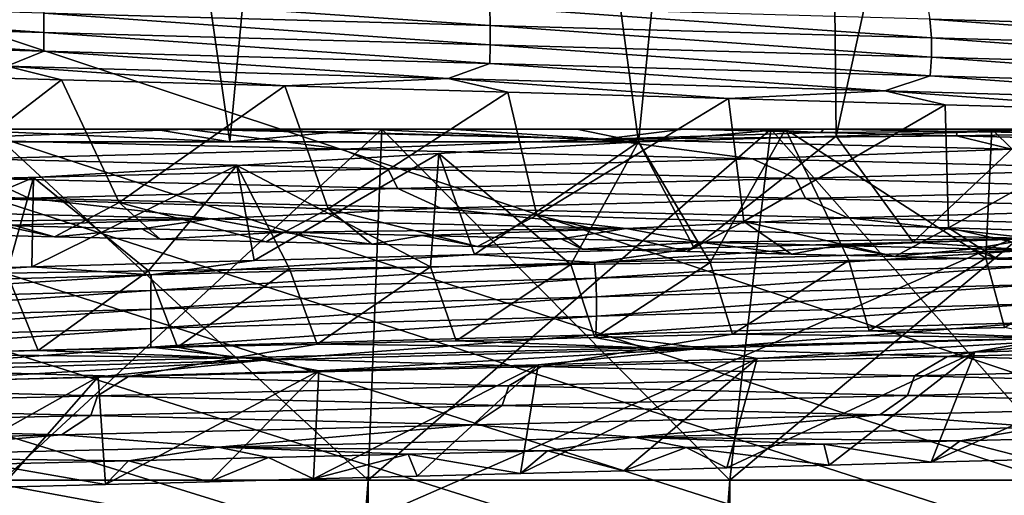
# Model space of a CAD drawing. Header units: metres. Extents: x -206 to 75, y -104 to 104.
# Tile 806 of 1056: x -0.65 to 3.23, y -53.45 to -51.57. Entities that reach past the tile are written whole.
import ezdxf

# ---------------------------------------------------------------- set-up
doc = ezdxf.new("R2010")
doc.units = ezdxf.units.M
doc.layers.add('solid_01_1-CONSUMER_THERM_B_125288', color=7, linetype='CONTINUOUS')

msp = doc.modelspace()

# ---------------------------------------------------------------- linework, layer by layer
at = {"layer": 'solid_01_1-CONSUMER_THERM_B_125288'}
for points in [[(-27.776106, 66.214066), (28.050987, 67.836098), (-27.757145, -66.232315)], [(28.050987, 67.836098), (-27.757065, -66.785934), (-27.757145, -66.232315)], [(28.050987, 67.836098), (27.851068, 67.319839), (-27.757065, -66.785934)], [(27.851068, 67.319839), (27.74942, 66.775635), (-27.757065, -66.785934)], [(27.74942, 66.775635), (-28.058632, -67.846397), (-27.858715, -67.330139)], [(27.74942, 66.775635), (27.749498, 66.222015), (-28.058632, -67.846397)], [(27.74942, 66.775635), (-27.858715, -67.330139), (-27.757065, -66.785934)], [(27.749498, 66.222015), (27.768459, -66.224365), (-28.058632, -67.846397)], [(-0.834198, -45.000011, 36.721558), (0.175142, -52.049999, 36.748749), (-1.439486, -52.050003, 36.665131)], [(-0.834198, -45.000011, 36.721558), (0.837775, -45.000011, 36.721313), (0.175142, -52.049999, 36.748749)], [(0.837775, -45.000011, 36.721313), (1.786719, -52.049999, 36.618996), (0.175142, -52.049999, 36.748749)], [(0.837775, -45.000011, 36.721313), (2.494134, -45.000011, 36.493401), (1.786719, -52.049999, 36.618996)], [(2.494134, -45.000011, 36.493401), (2.567095, -52.026882, 36.478001), (1.786719, -52.049999, 36.618996)], [(2.494134, -45.000011, 36.493401), (4.104011, -45.000011, 36.042076), (2.567095, -52.026882, 36.478001)], [(4.104011, -45.000011, 36.042076), (3.338489, -52.003624, 36.286301), (2.567095, -52.026882, 36.478001)], [(-18.213459, -45.817539, 1.5), (-19.476553, -45.904934, 1.5), (69.506912, -74.995201, 1.5)], [(35.395393, -57.260349, 1.5), (18.218929, -45.812325, 1.5), (-18.213459, -45.817539, 1.5)], [(37.092922, -58.218811, 1.5), (-18.213459, -45.817539, 1.5), (69.506912, -74.995201, 1.5)], [(37.092922, -58.218811, 1.5), (35.395393, -57.260349, 1.5), (-18.213459, -45.817539, 1.5)], [(-19.476553, -45.904934, 1.5), (-20.110367, -46.015713, 1.5), (69.506912, -74.995201, 1.5)], [(-20.110367, -46.015713, 1.5), (-20.738798, -46.171688, 1.5), (69.506912, -74.995201, 1.5)], [(-20.738798, -46.171688, 1.5), (-21.356617, -46.372227, 1.5), (69.506912, -74.995201, 1.5)], [(-21.356617, -46.372227, 1.5), (-21.958729, -46.615906, 1.5), (69.506912, -74.995201, 1.5)], [(-38.864662, -46.52047, 75.400002), (-54.590946, -63.612965, 75.400002), (54.609055, -63.597332, 75.400002)], [(-37.59338, -46.610531, 75.400002), (-38.864662, -46.52047, 75.400002), (54.609055, -63.597332, 75.400002)], [(37.606621, -46.599766, 75.400002), (-37.59338, -46.610531, 75.400002), (54.609055, -63.597332, 75.400002)], [(-21.958729, -46.615906, 1.5), (-22.540312, -46.900536, 1.5), (69.506912, -74.995201, 1.5)], [(-22.540312, -46.900536, 1.5), (-23.096958, -47.223244, 1.5), (69.506912, -74.995201, 1.5)], [(-23.096958, -47.223244, 1.5), (-24.120508, -47.968487, 1.5), (69.506912, -74.995201, 1.5)], [(-24.120508, -47.968487, 1.5), (-33.833458, -56.120991, 1.5), (69.506912, -74.995201, 1.5)], [(-11.99159, -59.106865, 72.400002), (-11.993093, -48.606865, 72.400002), (12.006907, -48.603428, 72.400002)], [(-11.99159, -59.106865, 72.400002), (12.006907, -48.603428, 72.400002), (12.00841, -59.103428, 72.400002)], [(-6.984468, -50.99984, 9.001026), (6.979857, -50.999832, 8.998974), (6.979864, -65, 8.998974)], [(-6.984461, -65, 9.001026), (-6.984468, -50.99984, 9.001026), (6.979864, -65, 8.998974)], [(-6.979903, -65, 40.001026), (6.984415, -50.999832, 39.998974), (-6.97991, -50.99984, 40.001026)], [(-6.979903, -65, 40.001026), (6.984422, -65, 39.998974), (6.984415, -50.999832, 39.998974)], [(-2.310733, -51.491997, 11.459013), (-2.311033, -51.568584, 11.457311), (-0.559324, -51.617302, 11.267905)], [(-0.559252, -51.540718, 11.269632), (-2.310733, -51.491997, 11.459013), (-0.559324, -51.617302, 11.267905)], [(-0.55816, -51.46801, 11.295506), (-0.559252, -51.540718, 11.269632), (1.202155, -51.589436, 11.311519)], [(1.199803, -51.516731, 11.33731), (-0.55816, -51.46801, 11.295506), (1.202155, -51.589436, 11.311519)], [(1.199803, -51.516731, 11.33731), (1.202155, -51.589436, 11.311519), (2.941859, -51.638153, 11.585222)], [(2.936105, -51.565449, 11.610477), (1.199803, -51.516731, 11.33731), (2.941859, -51.638153, 11.585222)], [(2.925822, -51.503201, 11.655618), (2.936105, -51.565449, 11.610477), (4.619439, -51.61417, 12.114591)], [(4.603261, -51.551922, 12.157966), (2.925822, -51.503201, 11.655618), (4.619439, -51.61417, 12.114591)], [(-2.311033, -51.568584, 11.457311), (-2.307092, -51.642391, 11.479548), (-0.55837, -51.691109, 11.290466)], [(-0.559324, -51.617302, 11.267905), (-2.311033, -51.568584, 11.457311), (-0.55837, -51.691109, 11.290466)], [(-0.559252, -51.540718, 11.269632), (-0.559324, -51.617302, 11.267905), (1.202313, -51.666023, 11.309797)], [(1.202155, -51.589436, 11.311519), (-0.559252, -51.540718, 11.269632), (1.202313, -51.666023, 11.309797)], [(2.936105, -51.565449, 11.610477), (2.941859, -51.638153, 11.585222), (4.628491, -51.686874, 12.090322)], [(4.619439, -51.61417, 12.114591), (2.936105, -51.565449, 11.610477), (4.628491, -51.686874, 12.090322)], [(1.202155, -51.589436, 11.311519), (1.202313, -51.666023, 11.309797), (2.942244, -51.714741, 11.583536)], [(2.941859, -51.638153, 11.585222), (1.202155, -51.589436, 11.311519), (2.942244, -51.714741, 11.583536)], [(-0.55837, -51.691109, 11.290466), (-2.307092, -51.642391, 11.479548), (-0.705252, -51.751259, 11.340908)], [(-0.559324, -51.617302, 11.267905), (-0.55837, -51.691109, 11.290466), (1.200264, -51.73983, 11.332287)], [(1.202313, -51.666023, 11.309797), (-0.559324, -51.617302, 11.267905), (1.200264, -51.73983, 11.332287)], [(2.941859, -51.638153, 11.585222), (2.942244, -51.714741, 11.583536), (4.629097, -51.763462, 12.088704)], [(4.628491, -51.686874, 12.090322), (2.941859, -51.638153, 11.585222), (4.629097, -51.763462, 12.088704)], [(1.202313, -51.666023, 11.309797), (1.200264, -51.73983, 11.332287), (2.937228, -51.788548, 11.605559)], [(2.942244, -51.714741, 11.583536), (1.202313, -51.666023, 11.309797), (2.937228, -51.788548, 11.605559)], [(-0.55837, -51.691109, 11.290466), (-0.705252, -51.751259, 11.340908), (1.035623, -51.799633, 11.362077)], [(1.200264, -51.73983, 11.332287), (-0.55837, -51.691109, 11.290466), (1.035623, -51.799633, 11.362077)], [(2.942244, -51.714741, 11.583536), (2.937228, -51.788548, 11.605559), (4.621205, -51.837269, 12.109865)], [(4.629097, -51.763462, 12.088704), (2.942244, -51.714741, 11.583536), (4.621205, -51.837269, 12.109865)], [(-0.705252, -51.751259, 11.340908), (-1.366712, -51.7798, 11.451897), (-0.488409, -51.80423, 11.390014)], [(-0.705252, -51.751259, 11.340908), (-0.488409, -51.80423, 11.390014), (0.392272, -51.828835, 11.38668)], [(-0.705252, -51.751259, 11.340908), (0.392272, -51.828835, 11.38668), (1.035623, -51.799633, 11.362077)], [(1.200264, -51.73983, 11.332287), (1.035623, -51.799633, 11.362077), (2.758057, -51.848007, 11.610638)], [(2.937228, -51.788548, 11.605559), (1.200264, -51.73983, 11.332287), (2.758057, -51.848007, 11.610638)], [(-0.488409, -51.80423, 11.390014), (-1.366712, -51.7798, 11.451897), (-1.086239, -52.26437, 12.298254)], [(-0.488409, -51.80423, 11.390014), (-1.086239, -52.26437, 12.298254), (-0.262011, -52.288788, 12.252802)], [(0.392272, -51.828835, 11.38668), (-0.488409, -51.80423, 11.390014), (-0.262011, -52.288788, 12.252802)], [(1.035623, -51.799633, 11.362077), (0.392272, -51.828835, 11.38668), (1.270805, -51.853592, 11.441943)], [(1.035623, -51.799633, 11.362077), (1.270805, -51.853592, 11.441943), (2.141861, -51.87838, 11.55544)], [(1.035623, -51.799633, 11.362077), (2.141861, -51.87838, 11.55544), (2.758057, -51.848007, 11.610638)], [(2.937228, -51.788548, 11.605559), (2.758057, -51.848007, 11.610638), (4.431396, -51.896381, 12.086535)], [(4.621205, -51.837269, 12.109865), (2.937228, -51.788548, 11.605559), (4.431396, -51.896381, 12.086535)], [(0.392272, -51.828835, 11.38668), (-0.262011, -52.288788, 12.252802), (0.563411, -52.313641, 12.262964)], [(1.270805, -51.853592, 11.441943), (0.392272, -51.828835, 11.38668), (0.563411, -52.313641, 12.262964)], [(1.270805, -51.853592, 11.441943), (0.563411, -52.313641, 12.262964), (1.386289, -52.338856, 12.328694)], [(2.141861, -51.87838, 11.55544), (1.270805, -51.853592, 11.441943), (1.386289, -52.338856, 12.328694)], [(2.141861, -51.87838, 11.55544), (1.386289, -52.338856, 12.328694), (2.202876, -52.36422, 12.449697)], [(2.758057, -51.848007, 11.610638), (2.141861, -51.87838, 11.55544), (2.995902, -51.902916, 11.725378)], [(2.995902, -51.902916, 11.725378), (2.141861, -51.87838, 11.55544), (2.202876, -52.36422, 12.449697)], [(2.758057, -51.848007, 11.610638), (2.995902, -51.902916, 11.725378), (3.832098, -51.92709, 11.950818)], [(2.758057, -51.848007, 11.610638), (3.832098, -51.92709, 11.950818), (4.431396, -51.896381, 12.086535)], [(2.995902, -51.902916, 11.725378), (2.202876, -52.36422, 12.449697), (3.009428, -52.389343, 12.625415)], [(3.832098, -51.92709, 11.950818), (2.995902, -51.902916, 11.725378), (3.009428, -52.389343, 12.625415)], [(3.832098, -51.92709, 11.950818), (3.009428, -52.389343, 12.625415), (3.802299, -52.413845, 12.855047)], [(-0.957745, -52, 36.662342), (-1.439486, -52.050003, 36.665131), (0.175142, -52.049999, 36.748749)], [(-1.011279, -52.038944, 12.475042), (-0.686832, -52, 12.421831), (0.005942, -52, 12.387857)], [(-1.011279, -52.038944, 12.475042), (0.005942, -52, 12.387857), (0.618462, -52.077972, 12.44882)], [(-0.957745, -52, 36.662342), (0.175142, -52.049999, 36.748749), (-0.123456, -52, 36.699371)], [(-0.774531, -52, 35.823544), (-0.957745, -52, 36.662342), (-0.123456, -52, 36.699371)], [(-0.774531, -52, 13.176458), (0.774531, -52, 13.176458), (-0.686832, -52, 12.421831)], [(-0.774531, -52, 35.823544), (-0.123456, -52, 36.699371), (0.711412, -52, 36.679234)], [(0.774531, -52, 35.823544), (-0.774531, -52, 35.823544), (0.711412, -52, 36.679234)], [(0.719959, -53.385639, 13.974594), (0.774531, -52, 13.176458), (-0.774531, -52, 13.176458)], [(-0.719959, -53.385639, 13.974594), (0.719959, -53.385639, 13.974594), (-0.774531, -52, 13.176458)], [(-0.719959, -53.385639, 35.025406), (-0.774531, -52, 35.823544), (0.774531, -52, 35.823544)], [(0.719959, -53.385639, 35.025406), (-0.719959, -53.385639, 35.025406), (0.774531, -52, 35.823544)], [(0.774531, -52, 13.176458), (0.005942, -52, 12.387857), (-0.686832, -52, 12.421831)], [(-0.123456, -52, 36.699371), (0.175142, -52.049999, 36.748749), (0.711412, -52, 36.679234)], [(0.774531, -52, 13.176458), (0.16645, -52, 12.385281), (0.005942, -52, 12.387857)], [(1.647195, -52.039093, 12.500033), (0.005942, -52, 12.387857), (0.16645, -52, 12.385281)], [(1.647195, -52.039093, 12.500033), (0.618462, -52.077972, 12.44882), (0.005942, -52, 12.387857)], [(0.774531, -52, 13.176458), (1.046667, -52, 12.405328), (0.16645, -52, 12.385281)], [(1.647195, -52.039093, 12.500033), (0.16645, -52, 12.385281), (1.046667, -52, 12.405328)], [(0.711412, -52, 36.679234), (0.175142, -52.049999, 36.748749), (1.786719, -52.049999, 36.618996)], [(0.711412, -52, 36.679234), (1.786719, -52.049999, 36.618996), (1.542946, -52, 36.602032)], [(0.774531, -52, 35.823544), (0.711412, -52, 36.679234), (1.542946, -52, 36.602032)], [(0.719959, -53.385639, 13.974594), (2.146465, -53.385639, 14.170664), (0.774531, -52, 13.176458)], [(0.719959, -53.385639, 35.025406), (0.774531, -52, 35.823544), (2.309182, -52, 35.612614)], [(2.146465, -53.385639, 34.829338), (0.719959, -53.385639, 35.025406), (2.309182, -52, 35.612614)], [(0.774531, -52, 13.176458), (2.309182, -52, 13.387387), (1.046667, -52, 12.405328)], [(2.309182, -52, 35.612614), (0.774531, -52, 35.823544), (1.542946, -52, 36.602032)], [(2.146465, -53.385639, 14.170664), (2.309182, -52, 13.387387), (0.774531, -52, 13.176458)], [(2.309182, -52, 13.387387), (1.962615, -52, 12.484672), (1.046667, -52, 12.405328)], [(1.647195, -52.039093, 12.500033), (1.046667, -52, 12.405328), (1.962615, -52, 12.484672)], [(1.542946, -52, 36.602032), (1.786719, -52.049999, 36.618996), (2.367249, -52, 36.468124)], [(2.309182, -52, 35.612614), (1.542946, -52, 36.602032), (2.367249, -52, 36.468124)], [(1.647195, -52.039093, 12.500033), (1.962615, -52, 12.484672), (2.505544, -52.012978, 12.585818)], [(2.070006, -52.526005, 37.056522), (2.367249, -52, 36.468124), (1.786719, -52.049999, 36.618996)], [(2.309182, -52, 13.387387), (2.240059, -52, 12.5206), (1.962615, -52, 12.484672)], [(2.505544, -52.012978, 12.585818), (1.962615, -52, 12.484672), (2.240059, -52, 12.5206)], [(2.615979, -52.517673, 36.945717), (2.367249, -52, 36.468124), (2.070006, -52.526005, 37.056522)], [(2.146465, -53.385639, 14.170664), (3.532986, -53.385639, 14.55915), (2.309182, -52, 13.387387)], [(2.146465, -53.385639, 34.829338), (2.309182, -52, 35.612614), (3.800835, -52, 35.194675)], [(3.532986, -53.385639, 34.440849), (2.146465, -53.385639, 34.829338), (3.800835, -52, 35.194675)], [(2.309182, -52, 13.387387), (2.51661, -52, 12.562384), (2.240059, -52, 12.5206)], [(2.505544, -52.012978, 12.585818), (2.240059, -52, 12.5206), (2.51661, -52, 12.562384)], [(2.309182, -52, 13.387387), (3.800835, -52, 13.805324), (2.51661, -52, 12.562384)], [(2.309182, -52, 35.612614), (2.367249, -52, 36.468124), (3.180456, -52, 36.278141)], [(3.800835, -52, 35.194675), (2.309182, -52, 35.612614), (3.180456, -52, 36.278141)], [(3.532986, -53.385639, 14.55915), (3.800835, -52, 13.805324), (2.309182, -52, 13.387387)], [(3.156306, -52.50938, 36.811218), (3.180456, -52, 36.278141), (2.367249, -52, 36.468124)], [(3.156306, -52.50938, 36.811218), (2.367249, -52, 36.468124), (2.615979, -52.517673, 36.945717)], [(2.505544, -52.012978, 12.585818), (2.51661, -52, 12.562384), (3.043405, -52.008392, 12.677035)], [(3.800835, -52, 13.805324), (3.327342, -52, 12.762505), (2.51661, -52, 12.562384)], [(3.043405, -52.008392, 12.677035), (2.51661, -52, 12.562384), (3.327342, -52, 12.762505)], [(3.043405, -52.008392, 12.677035), (3.327342, -52, 12.762505), (3.564742, -52.016762, 12.814885)], [(3.689586, -52.50111, 36.653404), (3.180456, -52, 36.278141), (3.156306, -52.50938, 36.811218)], [(3.800835, -52, 35.194675), (3.180456, -52, 36.278141), (3.978757, -52, 36.03297)], [(3.689586, -52.50111, 36.653404), (3.978757, -52, 36.03297), (3.180456, -52, 36.278141)], [(-1.011279, -52.038944, 12.475042), (0.618462, -52.077972, 12.44882), (-0.82625, -52.116905, 12.485429)], [(1.647195, -52.039093, 12.500033), (2.236924, -52.117001, 12.641597), (0.618462, -52.077972, 12.44882)], [(1.647195, -52.039093, 12.500033), (2.505544, -52.012978, 12.585818), (3.040596, -52.026016, 12.711082)], [(1.647195, -52.039093, 12.500033), (3.040596, -52.026016, 12.711082), (3.257403, -52.078327, 12.833618)], [(1.647195, -52.039093, 12.500033), (3.257403, -52.078327, 12.833618), (2.236924, -52.117001, 12.641597)], [(2.005903, -52.469994, 37.456013), (1.786719, -52.049999, 36.618996), (2.567095, -52.026882, 36.478001)], [(2.870272, -52.445686, 37.291504), (2.005903, -52.469994, 37.456013), (2.567095, -52.026882, 36.478001)], [(3.040596, -52.026016, 12.711082), (2.505544, -52.012978, 12.585818), (3.043405, -52.008392, 12.677035)], [(2.870272, -52.445686, 37.291504), (2.567095, -52.026882, 36.478001), (3.338489, -52.003624, 36.286301)], [(3.44161, -52.429401, 37.149288), (2.870272, -52.445686, 37.291504), (3.338489, -52.003624, 36.286301)], [(3.040596, -52.026016, 12.711082), (3.043405, -52.008392, 12.677035), (3.564742, -52.016762, 12.814885)], [(3.569728, -52.039059, 12.860586), (3.040596, -52.026016, 12.711082), (3.564742, -52.016762, 12.814885)], [(3.257403, -52.078327, 12.833618), (3.040596, -52.026016, 12.711082), (3.569728, -52.039059, 12.860586)], [(0.618462, -52.077972, 12.44882), (0.797915, -52.155876, 12.483786), (-0.82625, -52.116905, 12.485429)], [(0.618462, -52.077972, 12.44882), (2.236924, -52.117001, 12.641597), (0.797915, -52.155876, 12.483786)], [(0.999571, -52.096027, 36.755329), (1.786719, -52.049999, 36.618996), (1.139523, -52.494198, 37.561333)], [(1.519704, -52.534351, 37.143345), (1.786719, -52.049999, 36.618996), (0.999571, -52.096027, 36.755329)], [(2.005903, -52.469994, 37.456013), (1.139523, -52.494198, 37.561333), (1.786719, -52.049999, 36.618996)], [(2.070006, -52.526005, 37.056522), (1.786719, -52.049999, 36.618996), (1.519704, -52.534351, 37.143345)], [(3.257403, -52.078327, 12.833618), (3.814345, -52.156033, 13.051494), (2.236924, -52.117001, 12.641597)], [(-0.82625, -52.116905, 12.485429), (0.797915, -52.155876, 12.483786), (-0.786116, -52.19479, 12.482688)], [(0.202407, -52.143085, 36.841427), (0.999571, -52.096027, 36.755329), (0.27055, -52.518562, 37.608006)], [(0.966389, -52.542698, 37.206001), (0.999571, -52.096027, 36.755329), (0.202407, -52.143085, 36.841427)], [(0.999571, -52.096027, 36.755329), (1.139523, -52.494198, 37.561333), (0.27055, -52.518562, 37.608006)], [(2.236924, -52.117001, 12.641597), (2.407546, -52.194847, 12.699909), (0.797915, -52.155876, 12.483786)], [(1.519704, -52.534351, 37.143345), (0.999571, -52.096027, 36.755329), (0.966389, -52.542698, 37.206001)], [(2.236924, -52.117001, 12.641597), (3.814345, -52.156033, 13.051494), (2.407546, -52.194847, 12.699909)], [(0.797915, -52.155876, 12.483786), (0.837507, -52.233746, 12.486409), (-0.786116, -52.19479, 12.482688)], [(0.202407, -52.143085, 36.841427), (0.27055, -52.518562, 37.608006), (-0.605797, -52.543274, 37.596081)], [(-0.598836, -52.190735, 36.876255), (0.202407, -52.143085, 36.841427), (-0.605797, -52.543274, 37.596081)], [(-0.146227, -52.559265, 37.25843), (0.202407, -52.143085, 36.841427), (-0.598836, -52.190735, 36.876255)], [(0.410878, -52.550999, 37.244377), (0.202407, -52.143085, 36.841427), (-0.146227, -52.559265, 37.25843)], [(0.966389, -52.542698, 37.206001), (0.202407, -52.143085, 36.841427), (0.410878, -52.550999, 37.244377)], [(0.797915, -52.155876, 12.483786), (2.407546, -52.194847, 12.699909), (0.837507, -52.233746, 12.486409)], [(3.814345, -52.156033, 13.051494), (3.973164, -52.233814, 13.13153), (2.407546, -52.194847, 12.699909)], [(-0.786116, -52.19479, 12.482688), (-0.617686, -52.2724, 12.448386), (-2.23074, -52.233498, 12.640285)], [(-0.598836, -52.190735, 36.876255), (-0.605797, -52.543274, 37.596081), (-1.484767, -52.568157, 37.52496)], [(-1.399792, -52.238213, 36.859196), (-0.598836, -52.190735, 36.876255), (-1.484767, -52.568157, 37.52496)], [(-0.70414, -52.56752, 37.248089), (-0.598836, -52.190735, 36.876255), (-1.399792, -52.238213, 36.859196)], [(-0.786116, -52.19479, 12.482688), (0.837507, -52.233746, 12.486409), (-0.617686, -52.2724, 12.448386)], [(-0.146227, -52.559265, 37.25843), (-0.598836, -52.190735, 36.876255), (-0.70414, -52.56752, 37.248089)], [(2.407546, -52.194847, 12.699909), (2.44588, -52.272705, 12.707725), (0.837507, -52.233746, 12.486409)], [(2.407546, -52.194847, 12.699909), (3.973164, -52.233814, 13.13153), (2.44588, -52.272705, 12.707725)], [(-2.23074, -52.233498, 12.640285), (-0.617686, -52.2724, 12.448386), (-1.540208, -52.31377, 12.485307)], [(0.837507, -52.233746, 12.486409), (1.006711, -52.311302, 12.474777), (-0.617686, -52.2724, 12.448386)], [(0.837507, -52.233746, 12.486409), (2.44588, -52.272705, 12.707725), (1.006711, -52.311302, 12.474777)], [(3.973164, -52.233814, 13.13153), (4.009577, -52.311661, 13.144266), (2.44588, -52.272705, 12.707725)], [(-0.617686, -52.2724, 12.448386), (0.100145, -52.352974, 12.387916), (-1.540208, -52.31377, 12.485307)], [(-0.516696, -52.424114, 12.260901), (-0.262011, -52.288788, 12.252802), (-1.086239, -52.26437, 12.298254)], [(-0.93339, -52.414219, 12.285611), (-0.516696, -52.424114, 12.260901), (-1.086239, -52.26437, 12.298254)], [(-0.617686, -52.2724, 12.448386), (1.006711, -52.311302, 12.474777), (0.100145, -52.352974, 12.387916)], [(2.44588, -52.272705, 12.707725), (2.612807, -52.350204, 12.718475), (1.006711, -52.311302, 12.474777)], [(2.44588, -52.272705, 12.707725), (4.009577, -52.311661, 13.144266), (2.612807, -52.350204, 12.718475)], [(-0.516696, -52.424114, 12.260901), (-0.099404, -52.433979, 12.250403), (-0.262011, -52.288788, 12.252802)], [(0.318004, -52.443802, 12.254128), (0.563411, -52.313641, 12.262964), (-0.262011, -52.288788, 12.252802)], [(-0.099404, -52.433979, 12.250403), (0.318004, -52.443802, 12.254128), (-0.262011, -52.288788, 12.252802)], [(1.006711, -52.311302, 12.474777), (1.738726, -52.392178, 12.51263), (0.100145, -52.352974, 12.387916)], [(1.006711, -52.311302, 12.474777), (2.612807, -52.350204, 12.718475), (1.738726, -52.392178, 12.51263)], [(4.009577, -52.311661, 13.144266), (4.171352, -52.389107, 13.17662), (2.612807, -52.350204, 12.718475)], [(-1.540208, -52.31377, 12.485307), (0.100145, -52.352974, 12.387916), (-1.274364, -52.366669, 12.392227)], [(0.318004, -52.443802, 12.254128), (0.735042, -52.453583, 12.272073), (0.563411, -52.313641, 12.262964)], [(1.151226, -52.463345, 12.304215), (1.386289, -52.338856, 12.328694), (0.563411, -52.313641, 12.262964)], [(0.735042, -52.453583, 12.272073), (1.151226, -52.463345, 12.304215), (0.563411, -52.313641, 12.262964)], [(1.151226, -52.463345, 12.304215), (1.566074, -52.473099, 12.350519), (1.386289, -52.338856, 12.328694)], [(1.979102, -52.482895, 12.41093), (2.202876, -52.36422, 12.449697), (1.386289, -52.338856, 12.328694)], [(1.566074, -52.473099, 12.350519), (1.979102, -52.482895, 12.41093), (1.386289, -52.338856, 12.328694)], [(2.612807, -52.350204, 12.718475), (3.345113, -52.431381, 12.858205), (1.738726, -52.392178, 12.51263)], [(2.612807, -52.350204, 12.718475), (4.171352, -52.389107, 13.17662), (3.345113, -52.431381, 12.858205)], [(0.100145, -52.352974, 12.387916), (-0.724039, -52.379765, 12.347094), (-1.274364, -52.366669, 12.392227)], [(-0.724039, -52.379765, 12.347094), (-0.516696, -52.424114, 12.260901), (-0.93339, -52.414219, 12.285611)], [(0.100145, -52.352974, 12.387916), (-0.17174, -52.392834, 12.326921), (-0.724039, -52.379765, 12.347094)], [(-0.724039, -52.379765, 12.347094), (-0.17174, -52.392834, 12.326921), (-0.516696, -52.424114, 12.260901)], [(0.100145, -52.352974, 12.387916), (0.381149, -52.405899, 12.331734), (-0.17174, -52.392834, 12.326921)], [(0.100145, -52.352974, 12.387916), (1.738726, -52.392178, 12.51263), (0.381149, -52.405899, 12.331734)], [(1.979102, -52.482895, 12.41093), (2.389831, -52.492733, 12.485377), (2.202876, -52.36422, 12.449697)], [(2.797787, -52.502632, 12.573776), (3.009428, -52.389343, 12.625415), (2.202876, -52.36422, 12.449697)], [(2.389831, -52.492733, 12.485377), (2.797787, -52.502632, 12.573776), (2.202876, -52.36422, 12.449697)], [(2.797787, -52.502632, 12.573776), (3.202496, -52.512558, 12.676023), (3.009428, -52.389343, 12.625415)], [(3.603487, -52.522476, 12.791999), (3.802299, -52.413845, 12.855047), (3.009428, -52.389343, 12.625415)], [(3.202496, -52.512558, 12.676023), (3.603487, -52.522476, 12.791999), (3.009428, -52.389343, 12.625415)], [(-0.17174, -52.392834, 12.326921), (-0.099404, -52.433979, 12.250403), (-0.516696, -52.424114, 12.260901)], [(-0.17174, -52.392834, 12.326921), (0.381149, -52.405899, 12.331734), (-0.099404, -52.433979, 12.250403)], [(0.381149, -52.405899, 12.331734), (0.318004, -52.443802, 12.254128), (-0.099404, -52.433979, 12.250403)], [(0.381149, -52.405899, 12.331734), (0.735042, -52.453583, 12.272073), (0.318004, -52.443802, 12.254128)], [(1.738726, -52.392178, 12.51263), (0.93289, -52.418961, 12.361478), (0.381149, -52.405899, 12.331734)], [(0.381149, -52.405899, 12.331734), (0.93289, -52.418961, 12.361478), (0.735042, -52.453583, 12.272073)], [(0.93289, -52.418961, 12.361478), (1.151226, -52.463345, 12.304215), (0.735042, -52.453583, 12.272073)], [(1.738726, -52.392178, 12.51263), (1.482226, -52.432041, 12.416062), (0.93289, -52.418961, 12.361478)], [(0.93289, -52.418961, 12.361478), (1.482226, -52.432041, 12.416062), (1.151226, -52.463345, 12.304215)], [(1.738726, -52.392178, 12.51263), (2.027969, -52.445148, 12.49539), (1.482226, -52.432041, 12.416062)], [(1.738726, -52.392178, 12.51263), (3.345113, -52.431381, 12.858205), (2.027969, -52.445148, 12.49539)], [(1.482226, -52.432041, 12.416062), (1.566074, -52.473099, 12.350519), (1.151226, -52.463345, 12.304215)], [(1.482226, -52.432041, 12.416062), (2.027969, -52.445148, 12.49539), (1.566074, -52.473099, 12.350519)], [(2.027969, -52.445148, 12.49539), (1.979102, -52.482895, 12.41093), (1.566074, -52.473099, 12.350519)], [(1.612699, -52.526287, 37.574093), (2.005903, -52.469994, 37.456013), (2.870272, -52.445686, 37.291504)], [(1.612699, -52.526287, 37.574093), (2.870272, -52.445686, 37.291504), (3.332582, -52.47757, 37.242107)], [(2.027969, -52.445148, 12.49539), (2.389831, -52.492733, 12.485377), (1.979102, -52.482895, 12.41093)], [(3.345113, -52.431381, 12.858205), (2.569458, -52.458302, 12.599458), (2.027969, -52.445148, 12.49539)], [(2.027969, -52.445148, 12.49539), (2.569458, -52.458302, 12.599458), (2.389831, -52.492733, 12.485377)], [(2.569458, -52.458302, 12.599458), (2.797787, -52.502632, 12.573776), (2.389831, -52.492733, 12.485377)], [(3.345113, -52.431381, 12.858205), (3.105907, -52.471436, 12.728185), (2.569458, -52.458302, 12.599458)], [(2.569458, -52.458302, 12.599458), (3.105907, -52.471436, 12.728185), (2.797787, -52.502632, 12.573776)], [(3.332582, -52.47757, 37.242107), (2.870272, -52.445686, 37.291504), (3.44161, -52.429401, 37.149288)], [(3.345113, -52.431381, 12.858205), (3.636338, -52.484528, 12.881291), (3.105907, -52.471436, 12.728185)], [(-0.135567, -52.575005, 37.672157), (0.27055, -52.518562, 37.608006), (1.139523, -52.494198, 37.561333)], [(-0.135567, -52.575005, 37.672157), (1.139523, -52.494198, 37.561333), (1.612699, -52.526287, 37.574093)], [(1.612699, -52.526287, 37.574093), (1.139523, -52.494198, 37.561333), (2.005903, -52.469994, 37.456013)], [(1.612699, -52.526287, 37.574093), (3.332582, -52.47757, 37.242107), (1.618365, -52.588535, 37.620041)], [(3.332582, -52.47757, 37.242107), (3.344292, -52.539818, 37.286888), (1.618365, -52.588535, 37.620041)], [(3.105907, -52.471436, 12.728185), (3.202496, -52.512558, 12.676023), (2.797787, -52.502632, 12.573776)], [(3.105907, -52.471436, 12.728185), (3.636338, -52.484528, 12.881291), (3.202496, -52.512558, 12.676023)], [(3.229848, -52.782738, 36.238098), (3.689586, -52.50111, 36.653404), (3.156306, -52.50938, 36.811218)], [(3.636338, -52.484528, 12.881291), (3.603487, -52.522476, 12.791999), (3.202496, -52.512558, 12.676023)], [(-1.881989, -52.623722, 37.535271), (-1.484767, -52.568157, 37.52496), (-0.605797, -52.543274, 37.596081)], [(-1.881989, -52.623722, 37.535271), (-0.605797, -52.543274, 37.596081), (-0.135567, -52.575005, 37.672157)], [(-0.135567, -52.575005, 37.672157), (-0.605797, -52.543274, 37.596081), (0.27055, -52.518562, 37.608006)], [(1.612699, -52.526287, 37.574093), (1.618365, -52.588535, 37.620041), (-0.136045, -52.637253, 37.718449)], [(-0.135567, -52.575005, 37.672157), (1.612699, -52.526287, 37.574093), (-0.136045, -52.637253, 37.718449)], [(0.518752, -52.847961, 36.663719), (0.966389, -52.542698, 37.206001), (0.410878, -52.550999, 37.244377)], [(0.518752, -52.847961, 36.663719), (1.067449, -52.834919, 36.62772), (0.966389, -52.542698, 37.206001)], [(1.067449, -52.834919, 36.62772), (1.519704, -52.534351, 37.143345), (0.966389, -52.542698, 37.206001)], [(1.067449, -52.834919, 36.62772), (1.614024, -52.821873, 36.566933), (1.519704, -52.534351, 37.143345)], [(1.614024, -52.821873, 36.566933), (2.070006, -52.526005, 37.056522), (1.519704, -52.534351, 37.143345)], [(1.614024, -52.821873, 36.566933), (2.15736, -52.80883, 36.481579), (2.070006, -52.526005, 37.056522)], [(1.618365, -52.588535, 37.620041), (3.344292, -52.539818, 37.286888), (1.621534, -52.66124, 37.645752)], [(3.344292, -52.539818, 37.286888), (3.350843, -52.612522, 37.311943), (1.621534, -52.66124, 37.645752)], [(2.15736, -52.80883, 36.481579), (2.615979, -52.517673, 36.945717), (2.070006, -52.526005, 37.056522)], [(2.15736, -52.80883, 36.481579), (2.696341, -52.795784, 36.371891), (2.615979, -52.517673, 36.945717)], [(2.696341, -52.795784, 36.371891), (3.156306, -52.50938, 36.811218), (2.615979, -52.517673, 36.945717)], [(2.696341, -52.795784, 36.371891), (3.229848, -52.782738, 36.238098), (3.156306, -52.50938, 36.811218)], [(-0.135567, -52.575005, 37.672157), (-0.136045, -52.637253, 37.718449), (-1.888604, -52.68597, 37.581081)], [(-1.881989, -52.623722, 37.535271), (-0.135567, -52.575005, 37.672157), (-1.888604, -52.68597, 37.581081)], [(-1.129363, -52.887096, 36.621864), (-0.580699, -52.87405, 36.660706), (-0.70414, -52.56752, 37.248089)], [(-0.580699, -52.87405, 36.660706), (-0.146227, -52.559265, 37.25843), (-0.70414, -52.56752, 37.248089)], [(-0.580699, -52.87405, 36.660706), (-0.03099, -52.861004, 36.674709), (-0.146227, -52.559265, 37.25843)], [(-0.03099, -52.861004, 36.674709), (0.410878, -52.550999, 37.244377), (-0.146227, -52.559265, 37.25843)], [(-0.03099, -52.861004, 36.674709), (0.518752, -52.847961, 36.663719), (0.410878, -52.550999, 37.244377)], [(1.618365, -52.588535, 37.620041), (1.621534, -52.66124, 37.645752), (-0.136314, -52.709957, 37.74435)], [(-0.136045, -52.637253, 37.718449), (1.618365, -52.588535, 37.620041), (-0.136314, -52.709957, 37.74435)], [(1.621534, -52.66124, 37.645752), (3.350843, -52.612522, 37.311943), (1.621741, -52.737827, 37.647465)], [(3.350843, -52.612522, 37.311943), (3.351276, -52.68911, 37.313618), (1.621741, -52.737827, 37.647465)], [(-0.136045, -52.637253, 37.718449), (-0.136314, -52.709957, 37.74435), (-1.892308, -52.758675, 37.606712)], [(-1.888604, -52.68597, 37.581081), (-0.136045, -52.637253, 37.718449), (-1.892308, -52.758675, 37.606712)], [(1.621534, -52.66124, 37.645752), (1.621741, -52.737827, 37.647465), (-0.136336, -52.786545, 37.746078)], [(-0.136314, -52.709957, 37.74435), (1.621534, -52.66124, 37.645752), (-0.136336, -52.786545, 37.746078)], [(3.351276, -52.68911, 37.313618), (3.34556, -52.762917, 37.291771), (1.618974, -52.811634, 37.62505)], [(1.621741, -52.737827, 37.647465), (3.351276, -52.68911, 37.313618), (1.618974, -52.811634, 37.62505)], [(-0.136314, -52.709957, 37.74435), (-0.136336, -52.786545, 37.746078), (-1.892559, -52.835262, 37.608421)], [(-1.892308, -52.758675, 37.606712), (-0.136314, -52.709957, 37.74435), (-1.892559, -52.835262, 37.608421)], [(-0.136336, -52.786545, 37.746078), (1.621741, -52.737827, 37.647465), (-0.136106, -52.860352, 37.723492)], [(1.621741, -52.737827, 37.647465), (1.618974, -52.811634, 37.62505), (-0.136106, -52.860352, 37.723492)], [(1.618974, -52.811634, 37.62505), (3.34556, -52.762917, 37.291771), (2.043337, -52.863857, 37.521172)], [(3.34556, -52.762917, 37.291771), (3.740755, -52.815483, 37.136116), (2.043337, -52.863857, 37.521172)], [(-1.892559, -52.835262, 37.608421), (-0.136336, -52.786545, 37.746078), (-1.889335, -52.909069, 37.586071)], [(-0.136336, -52.786545, 37.746078), (-0.136106, -52.860352, 37.723492), (-1.889335, -52.909069, 37.586071)], [(-0.136106, -52.860352, 37.723492), (1.618974, -52.811634, 37.62505), (0.310667, -52.912231, 37.677628)], [(1.618974, -52.811634, 37.62505), (2.043337, -52.863857, 37.521172), (0.310667, -52.912231, 37.677628)], [(1.831873, -52.862972, 36.472996), (2.15736, -52.80883, 36.481579), (1.614024, -52.821873, 36.566933)], [(3.436946, -52.823738, 36.114578), (2.15736, -52.80883, 36.481579), (1.831873, -52.862972, 36.472996)], [(3.740755, -52.815483, 37.136116), (2.254428, -52.905117, 37.42535), (2.043337, -52.863857, 37.521172)], [(3.436946, -52.823738, 36.114578), (2.696341, -52.795784, 36.371891), (2.15736, -52.80883, 36.481579)], [(3.740755, -52.815483, 37.136116), (3.114031, -52.880329, 37.244762), (2.254428, -52.905117, 37.42535)], [(3.436946, -52.823738, 36.114578), (3.229848, -52.782738, 36.238098), (2.696341, -52.795784, 36.371891)], [(3.740755, -52.815483, 37.136116), (3.961658, -52.855587, 37.006699), (3.114031, -52.880329, 37.244762)], [(0.193237, -52.902203, 36.611248), (0.518752, -52.847961, 36.663719), (-0.03099, -52.861004, 36.674709)], [(1.831873, -52.862972, 36.472996), (0.518752, -52.847961, 36.663719), (0.193237, -52.902203, 36.611248)], [(1.831873, -52.862972, 36.472996), (1.067449, -52.834919, 36.62772), (0.518752, -52.847961, 36.663719)], [(1.831873, -52.862972, 36.472996), (1.614024, -52.821873, 36.566933), (1.067449, -52.834919, 36.62772)], [(3.436946, -52.823738, 36.114578), (1.831873, -52.862972, 36.472996), (3.006084, -52.897587, 36.186687)], [(3.436946, -52.823738, 36.114578), (3.006084, -52.897587, 36.186687), (4.553687, -52.858559, 35.675461)], [(-1.889335, -52.909069, 37.586071), (-0.136106, -52.860352, 37.723492), (-1.427859, -52.960606, 37.601284)], [(0.193237, -52.902203, 36.611248), (-1.129363, -52.887096, 36.621864), (-1.449004, -52.941437, 36.525291)], [(-0.136106, -52.860352, 37.723492), (0.310667, -52.912231, 37.677628), (-1.427859, -52.960606, 37.601284)], [(0.193237, -52.902203, 36.611248), (-0.580699, -52.87405, 36.660706), (-1.129363, -52.887096, 36.621864)], [(0.193237, -52.902203, 36.611248), (-0.03099, -52.861004, 36.674709), (-0.580699, -52.87405, 36.660706)], [(1.831873, -52.862972, 36.472996), (0.193237, -52.902203, 36.611248), (1.403702, -52.936619, 36.485363)], [(2.043337, -52.863857, 37.521172), (0.526212, -52.953922, 37.610729), (0.310667, -52.912231, 37.677628)], [(2.043337, -52.863857, 37.521172), (1.390936, -52.929691, 37.547256), (0.526212, -52.953922, 37.610729)], [(2.043337, -52.863857, 37.521172), (2.254428, -52.905117, 37.42535), (1.390936, -52.929691, 37.547256)], [(1.831873, -52.862972, 36.472996), (1.403702, -52.936619, 36.485363), (3.006084, -52.897587, 36.186687)], [(3.114031, -52.880329, 37.244762), (2.539407, -53.326298, 36.567795), (2.135133, -53.337349, 36.648674)], [(2.254428, -52.905117, 37.42535), (3.114031, -52.880329, 37.244762), (2.135133, -53.337349, 36.648674)], [(3.114031, -52.880329, 37.244762), (2.94144, -53.315216, 36.473347), (2.539407, -53.326298, 36.567795)], [(3.961658, -52.855587, 37.006699), (3.340605, -53.304134, 36.365425), (2.94144, -53.315216, 36.473347)], [(3.114031, -52.880329, 37.244762), (3.961658, -52.855587, 37.006699), (2.94144, -53.315216, 36.473347)], [(4.553687, -52.858559, 35.675461), (3.006084, -52.897587, 36.186687), (4.423159, -52.935272, 35.70153)], [(0.193237, -52.902203, 36.611248), (-1.449004, -52.941437, 36.525291), (-0.224124, -52.975647, 36.565422)], [(0.310667, -52.912231, 37.677628), (-1.220624, -53.002239, 37.562946), (-1.427859, -52.960606, 37.601284)], [(0.310667, -52.912231, 37.677628), (-0.344637, -52.978031, 37.616135), (-1.220624, -53.002239, 37.562946)], [(0.310667, -52.912231, 37.677628), (0.526212, -52.953922, 37.610729), (-0.344637, -52.978031, 37.616135)], [(0.193237, -52.902203, 36.611248), (-0.224124, -52.975647, 36.565422), (1.403702, -52.936619, 36.485363)], [(1.390936, -52.929691, 37.547256), (0.913325, -53.370193, 36.809143), (0.504375, -53.381004, 36.83503)], [(0.526212, -52.953922, 37.610729), (1.390936, -52.929691, 37.547256), (0.504375, -53.381004, 36.83503)], [(1.390936, -52.929691, 37.547256), (1.321678, -53.35931, 36.769413), (0.913325, -53.370193, 36.809143)], [(2.254428, -52.905117, 37.42535), (1.729089, -53.348362, 36.715893), (1.321678, -53.35931, 36.769413)], [(1.390936, -52.929691, 37.547256), (2.254428, -52.905117, 37.42535), (1.321678, -53.35931, 36.769413)], [(3.006084, -52.897587, 36.186687), (1.403702, -52.936619, 36.485363), (2.875655, -52.974243, 36.194309)], [(2.254428, -52.905117, 37.42535), (2.135133, -53.337349, 36.648674), (1.729089, -53.348362, 36.715893)], [(3.006084, -52.897587, 36.186687), (2.875655, -52.974243, 36.194309), (4.423159, -52.935272, 35.70153)], [(-1.449004, -52.941437, 36.525291), (-1.847965, -53.014675, 36.424706), (-0.224124, -52.975647, 36.565422)], [(-0.344637, -52.978031, 37.616135), (0.526212, -52.953922, 37.610729), (-0.315433, -53.4025, 36.845512)], [(0.526212, -52.953922, 37.610729), (0.095089, -53.39175, 36.847134), (-0.315433, -53.4025, 36.845512)], [(1.403702, -52.936619, 36.485363), (-0.224124, -52.975647, 36.565422), (1.275951, -53.013214, 36.475151)], [(0.526212, -52.953922, 37.610729), (0.504375, -53.381004, 36.83503), (0.095089, -53.39175, 36.847134)], [(1.403702, -52.936619, 36.485363), (1.275951, -53.013214, 36.475151), (2.875655, -52.974243, 36.194309)], [(4.423159, -52.935272, 35.70153), (2.875655, -52.974243, 36.194309), (4.396518, -53.01289, 35.712074)], [(-0.224124, -52.975647, 36.565422), (-1.847965, -53.014675, 36.424706), (-0.346813, -53.052185, 36.538067)], [(-1.220624, -53.002239, 37.562946), (-0.344637, -52.978031, 37.616135), (-1.138402, -53.424019, 36.801022)], [(-0.344637, -52.978031, 37.616135), (-0.72664, -53.413246, 36.830162), (-1.138402, -53.424019, 36.801022)], [(-0.344637, -52.978031, 37.616135), (-0.315433, -53.4025, 36.845512), (-0.72664, -53.413246, 36.830162)], [(-0.224124, -52.975647, 36.565422), (-0.346813, -53.052185, 36.538067), (1.275951, -53.013214, 36.475151)], [(2.875655, -52.974243, 36.194309), (1.275951, -53.013214, 36.475151), (2.848369, -53.051849, 36.201046)], [(2.875655, -52.974243, 36.194309), (2.848369, -53.051849, 36.201046), (4.396518, -53.01289, 35.712074)], [(-1.847965, -53.014675, 36.424706), (-1.963388, -53.091152, 36.381516), (-0.346813, -53.052185, 36.538067)], [(1.275951, -53.013214, 36.475151), (-0.346813, -53.052185, 36.538067), (1.248558, -53.090805, 36.478111)], [(1.275951, -53.013214, 36.475151), (1.248558, -53.090805, 36.478111), (2.848369, -53.051849, 36.201046)], [(4.396518, -53.01289, 35.712074), (2.848369, -53.051849, 36.201046), (4.292299, -53.089348, 35.778595)], [(-0.346813, -53.052185, 36.538067), (-1.963388, -53.091152, 36.381516), (-0.373803, -53.129765, 36.537315)], [(-0.346813, -53.052185, 36.538067), (-0.373803, -53.129765, 36.537315), (1.248558, -53.090805, 36.478111)], [(2.848369, -53.051849, 36.201046), (1.248558, -53.090805, 36.478111), (2.738409, -53.12825, 36.252419)], [(2.848369, -53.051849, 36.201046), (2.738409, -53.12825, 36.252419), (4.292299, -53.089348, 35.778595)], [(-1.963388, -53.091152, 36.381516), (-1.989493, -53.16872, 36.377239), (-0.373803, -53.129765, 36.537315)], [(1.248558, -53.090805, 36.478111), (-0.373803, -53.129765, 36.537315), (1.135024, -53.167152, 36.514072)], [(1.248558, -53.090805, 36.478111), (1.135024, -53.167152, 36.514072), (2.738409, -53.12825, 36.252419)], [(4.292299, -53.089348, 35.778595), (2.738409, -53.12825, 36.252419), (3.373327, -53.17627, 36.13348)], [(-0.373803, -53.129765, 36.537315), (-1.989493, -53.16872, 36.377239), (-0.488806, -53.206055, 36.557686)], [(-0.373803, -53.129765, 36.537315), (-0.488806, -53.206055, 36.557686), (1.135024, -53.167152, 36.514072)], [(2.738409, -53.12825, 36.252419), (1.135024, -53.167152, 36.514072), (1.767573, -53.215473, 36.48296)], [(2.738409, -53.12825, 36.252419), (1.767573, -53.215473, 36.48296), (3.373327, -53.17627, 36.13348)], [(-1.989493, -53.16872, 36.377239), (-2.103912, -53.244957, 36.382412), (-0.488806, -53.206055, 36.557686)], [(1.135024, -53.167152, 36.514072), (-0.488806, -53.206055, 36.557686), (0.129488, -53.254677, 36.612366)], [(1.135024, -53.167152, 36.514072), (0.129488, -53.254677, 36.612366), (1.767573, -53.215473, 36.48296)], [(3.373327, -53.17627, 36.13348), (1.767573, -53.215473, 36.48296), (3.055909, -53.230782, 36.284512)], [(3.373327, -53.17627, 36.13348), (3.055909, -53.230782, 36.284512), (3.587835, -53.217693, 36.133781)], [(-0.488806, -53.206055, 36.557686), (-2.103912, -53.244957, 36.382412), (-1.511033, -53.29388, 36.517921)], [(-0.488806, -53.206055, 36.557686), (-1.511033, -53.29388, 36.517921), (0.129488, -53.254677, 36.612366)], [(1.767573, -53.215473, 36.48296), (0.129488, -53.254677, 36.612366), (1.427254, -53.270035, 36.590546)], [(1.767573, -53.215473, 36.48296), (1.427254, -53.270035, 36.590546), (1.974155, -53.256947, 36.51318)], [(1.767573, -53.215473, 36.48296), (1.974155, -53.256947, 36.51318), (2.517461, -53.243866, 36.411098)], [(1.767573, -53.215473, 36.48296), (2.517461, -53.243866, 36.411098), (3.055909, -53.230782, 36.284512)], [(3.055909, -53.230782, 36.284512), (2.517461, -53.243866, 36.411098), (2.94144, -53.315216, 36.473347)], [(3.055909, -53.230782, 36.284512), (2.94144, -53.315216, 36.473347), (3.340605, -53.304134, 36.365425)], [(3.587835, -53.217693, 36.133781), (3.055909, -53.230782, 36.284512), (3.340605, -53.304134, 36.365425)], [(0.129488, -53.254677, 36.612366), (-1.511033, -53.29388, 36.517921), (-0.225032, -53.309402, 36.672585)], [(0.129488, -53.254677, 36.612366), (-0.225032, -53.309402, 36.672585), (0.326931, -53.296276, 36.670391)], [(0.129488, -53.254677, 36.612366), (0.326931, -53.296276, 36.670391), (0.877953, -53.283138, 36.643002)], [(0.129488, -53.254677, 36.612366), (0.877953, -53.283138, 36.643002), (1.427254, -53.270035, 36.590546)], [(1.427254, -53.270035, 36.590546), (0.877953, -53.283138, 36.643002), (1.321678, -53.35931, 36.769413)], [(1.427254, -53.270035, 36.590546), (1.321678, -53.35931, 36.769413), (1.729089, -53.348362, 36.715893)], [(1.974155, -53.256947, 36.51318), (1.427254, -53.270035, 36.590546), (1.729089, -53.348362, 36.715893)], [(1.974155, -53.256947, 36.51318), (1.729089, -53.348362, 36.715893), (2.135133, -53.337349, 36.648674)], [(2.517461, -53.243866, 36.411098), (1.974155, -53.256947, 36.51318), (2.539407, -53.326298, 36.567795)], [(1.974155, -53.256947, 36.51318), (2.135133, -53.337349, 36.648674), (2.539407, -53.326298, 36.567795)], [(2.517461, -53.243866, 36.411098), (2.539407, -53.326298, 36.567795), (2.94144, -53.315216, 36.473347)], [(-1.511033, -53.29388, 36.517921), (-0.77691, -53.322506, 36.649643), (-0.225032, -53.309402, 36.672585)], [(-0.225032, -53.309402, 36.672585), (-0.77691, -53.322506, 36.649643), (-0.315433, -53.4025, 36.845512)], [(-0.225032, -53.309402, 36.672585), (-0.315433, -53.4025, 36.845512), (0.095089, -53.39175, 36.847134)], [(0.326931, -53.296276, 36.670391), (-0.225032, -53.309402, 36.672585), (0.095089, -53.39175, 36.847134)], [(0.326931, -53.296276, 36.670391), (0.095089, -53.39175, 36.847134), (0.504375, -53.381004, 36.83503)], [(0.877953, -53.283138, 36.643002), (0.326931, -53.296276, 36.670391), (0.504375, -53.381004, 36.83503)], [(0.877953, -53.283138, 36.643002), (0.504375, -53.381004, 36.83503), (0.913325, -53.370193, 36.809143)], [(0.877953, -53.283138, 36.643002), (0.913325, -53.370193, 36.809143), (1.321678, -53.35931, 36.769413)], [(-0.77691, -53.322506, 36.649643), (-0.72664, -53.413246, 36.830162), (-0.315433, -53.4025, 36.845512)], [(0.719924, -72, 35.02541), (-0.720015, -72, 35.025402), (-0.719959, -53.385639, 35.025406)], [(0.719924, -72, 35.02541), (-0.719959, -53.385639, 35.025406), (0.719959, -53.385639, 35.025406)], [(-0.719924, -72, 13.974589), (0.719959, -53.385639, 13.974594), (-0.719959, -53.385639, 13.974594)], [(-0.719924, -72, 13.974589), (0.720015, -72, 13.974597), (0.719959, -53.385639, 13.974594)], [(0.719924, -72, 35.02541), (0.719959, -53.385639, 35.025406), (2.146465, -53.385639, 34.829338)], [(2.146529, -72, 34.829315), (0.719924, -72, 35.02541), (2.146465, -53.385639, 34.829338)], [(0.720015, -72, 13.974597), (2.146465, -53.385639, 14.170664), (0.719959, -53.385639, 13.974594)], [(0.720015, -72, 13.974597), (2.146607, -72, 14.170701), (2.146465, -53.385639, 14.170664)], [(2.146529, -72, 34.829315), (2.146465, -53.385639, 34.829338), (3.532986, -53.385639, 34.440849)], [(2.146607, -72, 14.170701), (3.532986, -53.385639, 14.55915), (2.146465, -53.385639, 14.170664)], [(3.533028, -72, 34.440823), (2.146529, -72, 34.829315), (3.532986, -53.385639, 34.440849)], [(2.146607, -72, 14.170701), (3.533077, -72, 14.559195), (3.532986, -53.385639, 14.55915)]]:
    msp.add_3dface(points, dxfattribs=at)

doc.saveas('drawing.dxf')
